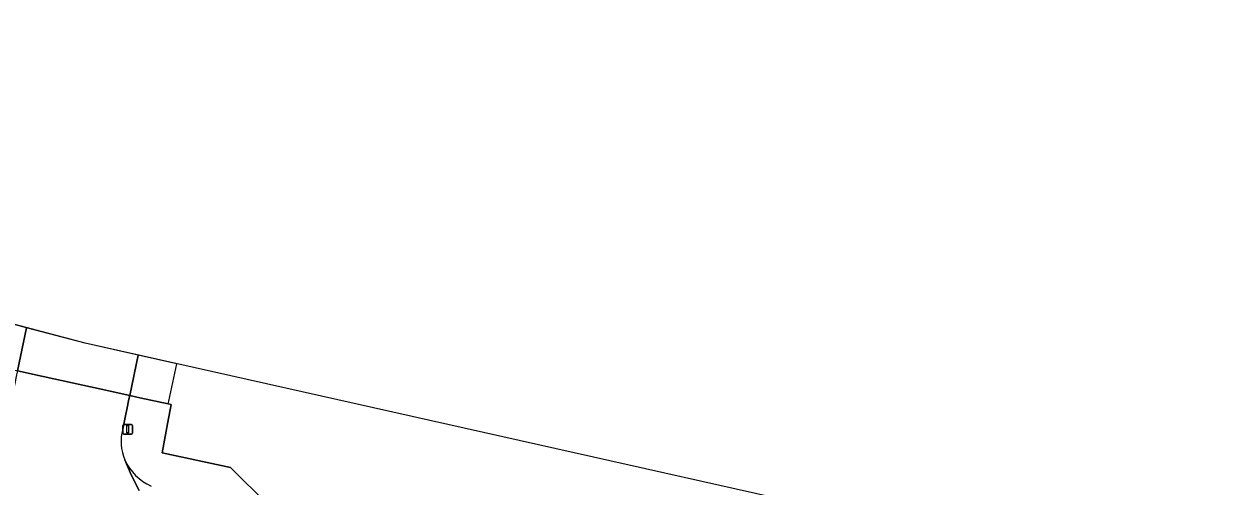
# Model space of a CAD drawing. Extents: x 161771 to 163125, y 382475 to 383179.
# Drawn here: x 162165.3 to 162288.2, y 383077 to 383124.5 of the extents above; entities that cross this region are included whole.
import ezdxf

# ---------------------------------------------------------------- set-up
doc = ezdxf.new("R2010")
doc.units = 0
for name, color, linetype in [('IMGEO_Dek', 7, 'Continuous'), ('IMGEO_Fietspad_gesloten', 7, 'Continuous'), ('IMGEO_Lichtmast', 7, 'Continuous'), ('IMGEO_Rijbaan_lokaal_gesloten', 7, 'Continuous'), ('IMGEO_Voetpad_open', 7, 'Continuous'), ('IMGEO_Waterloop', 7, 'Continuous')]:
    doc.layers.add(name, color=color, linetype=linetype)

msp = doc.modelspace()

# ---------------------------------------------------------------- linework, layer by layer
at = {"layer": 'IMGEO_Dek'}
msp.add_lwpolyline([(162181.04, 383089.55), (162171.61, 383091.66), (162161.62, 383094.3), (162160.6, 383089.7), (162163.57, 383089.05), (162164.63, 383088.82), (162167.28, 383088.23), (162173.26, 383086.93), (162176.18, 383086.29), (162177.22, 383086.06), (162180.14, 383085.43), (162180.2, 383085.7), (162181.04, 383089.55)], close=True, dxfattribs=at)
at = {"layer": 'IMGEO_Fietspad_gesloten'}
msp.add_lwpolyline([(162175.68, 383079.68), (162176.34, 383078.16), (162177.15, 383076.53)], dxfattribs=at)
msp.add_arc((162180.5, 383081.83), 5.28, 204.0486, 246.3552, dxfattribs=at)
at = {"layer": 'IMGEO_Lichtmast'}
for p, q in [((162175.47, 383082.43), (162175.47, 383083.22)), ((162175.47, 383083.22), (162175.47, 383082.43)), ((162175.57, 383083.32), (162176.36, 383083.32)), ((162176.36, 383083.32), (162175.57, 383083.32)), ((162176.46, 383083.22), (162176.46, 383082.43)), ((162176.46, 383082.43), (162176.46, 383083.22)), ((162176.36, 383082.33), (162175.57, 383082.33)), ((162175.57, 383082.33), (162176.36, 383082.33))]:
    msp.add_line(p, q, dxfattribs=at)
msp.add_lwpolyline([(162175.89, 383083.2), (162176.04, 383083.2), (162176.04, 383082.45), (162175.89, 383082.45), (162175.89, 383083.2)], dxfattribs=at)
for centre, start, end in [((162175.57, 383083.22), 90, 180), ((162175.57, 383083.22), 90, 180), ((162176.36, 383083.22), 0, 90), ((162176.36, 383083.22), 360, 90), ((162175.57, 383082.43), 180, 270), ((162175.57, 383082.43), 180, 270), ((162176.36, 383082.43), 270, 0), ((162176.36, 383082.43), 270, 0)]:
    msp.add_arc(centre, 0.1, start, end, dxfattribs=at)
at = {"layer": 'IMGEO_Rijbaan_lokaal_gesloten'}
for points in [[(162165.58, 383093.25), (162161.62, 383094.3), (162160.6, 383089.7), (162163.57, 383089.05), (162164.63, 383088.82)], [(162177.05, 383090.44), (162171.61, 383091.66), (162165.58, 383093.25), (162164.63, 383088.82), (162167.28, 383088.23), (162173.26, 383086.93), (162176.18, 383086.29)], [(162181.04, 383089.55), (162177.05, 383090.44), (162176.18, 383086.29), (162177.22, 383086.06), (162180.14, 383085.43), (162180.2, 383085.7), (162181.04, 383089.55)]]:
    msp.add_lwpolyline(points, close=True, dxfattribs=at)
for points in [[(162175.46, 383082.83), (162175.78, 383084.38), (162175.88, 383084.86), (162176.1, 383085.91), (162176.18, 383086.29), (162173.26, 383086.93), (162167.28, 383088.23), (162164.63, 383088.82), (162164.54, 383088.42), (162164.32, 383087.37), (162164.23, 383086.95), (162164.18, 383086.72)], [(162177.15, 383076.53), (162176.34, 383078.16), (162175.68, 383079.68)]]:
    msp.add_lwpolyline(points, dxfattribs=at)
msp.add_arc((162180.07, 383081.56), 4.78, 164.5856, 203.2088, dxfattribs=at)
at = {"layer": 'IMGEO_Voetpad_open'}
msp.add_lwpolyline([(162190.43, 383075.05), (162186.53, 383078.88), (162179.52, 383080.4), (162180.18, 383083.93), (162180.37, 383084.98), (162180.43, 383085.38), (162180.14, 383085.43), (162177.22, 383086.06), (162176.18, 383086.29), (162176.1, 383085.91), (162175.88, 383084.86), (162175.78, 383084.38), (162175.46, 383082.83)], dxfattribs=at)
for centre, radius, start, end in [((162180.07, 383081.56), 4.78, 164.5856, 203.2088), ((162180.5, 383081.83), 5.28, 204.0486, 246.3552)]:
    msp.add_arc(centre, radius, start, end, dxfattribs=at)
at = {"layer": 'IMGEO_Waterloop'}
for points in [[(162405.23, 383039.37), (162253.49, 383073.33), (162171.61, 383091.66), (162047.89, 383124.46)], [(162164.63, 383088.82), (162167.28, 383088.23), (162173.26, 383086.93), (162176.18, 383086.29), (162177.22, 383086.06), (162180.14, 383085.43), (162180.43, 383085.38), (162180.37, 383084.98), (162180.18, 383083.93), (162179.52, 383080.4), (162186.53, 383078.88), (162190.43, 383075.05), (162213.08, 383070.13), (162242.43, 383063.6), (162250.1, 383061.9), (162272.46, 383056.92), (162316.15, 383047.05), (162330.92, 383043.71), (162413.93, 383025.01)]]:
    msp.add_lwpolyline(points, dxfattribs=at)

doc.saveas('drawing.dxf')
